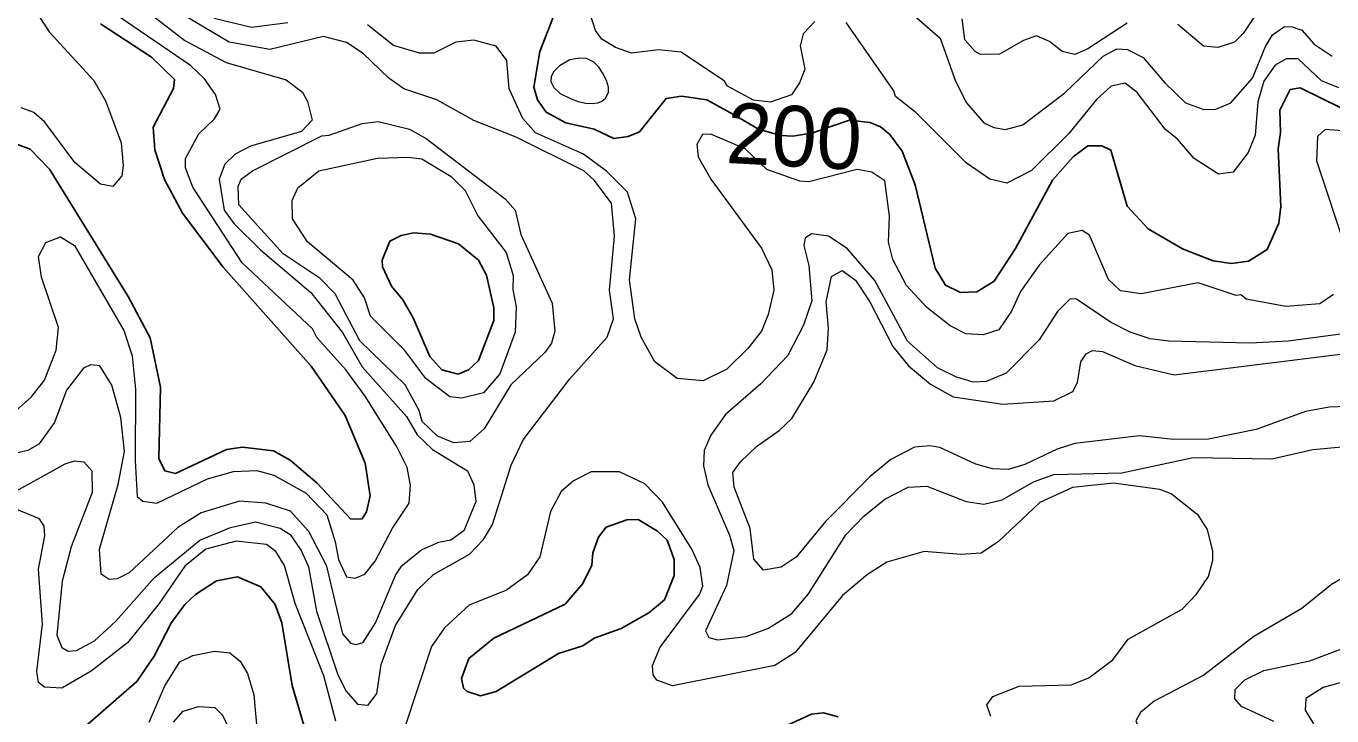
# Model space of a CAD drawing. Extents: x 673.6 to 698.9, y 7012 to 7040.1.
# Drawn here: x 693.593 to 695.318, y 7014.11 to 7015.021 of the extents above; entities that cross this region are included whole.
import ezdxf
from ezdxf.enums import TextEntityAlignment as Align

# ---------------------------------------------------------------- set-up
doc = ezdxf.new("R2010")
doc.units = 0
doc.header["$LTSCALE"] = 0.032
doc.layers.add('1', color=7, linetype='Continuous', lineweight=25)
doc.layers.add('2', color=7, linetype='Continuous', lineweight=13)
doc.layers.add('61', color=7, linetype='Continuous')

msp = doc.modelspace()

# ---------------------------------------------------------------- linework, layer by layer
at = {"layer": '1'}
for points in [[(695.2501, 7014.8804), (695.247, 7014.8589), (695.2503, 7014.7828), (695.2477, 7014.7608), (695.2324, 7014.7261), (695.2075, 7014.7105), (695.185, 7014.7077), (695.1611, 7014.711), (695.1206, 7014.727), (695.0753, 7014.7532), (695.0474, 7014.7833), (695.0259, 7014.8571), (695.014, 7014.8629), (694.9956, 7014.8629), (694.9761, 7014.8484), (694.9487, 7014.8175), (694.8999, 7014.7274), (694.8716, 7014.6842), (694.8488, 7014.6701), (694.8272, 7014.6691), (694.8074, 7014.6789), (694.7936, 7014.7016), (694.7672, 7014.8117), (694.75, 7014.8561), (694.7339, 7014.878), (694.7215, 7014.8882), (694.708, 7014.8938), (694.6807, 7014.8968), (694.6571, 7014.8891), (694.6321, 7014.8803), (694.6055, 7014.8759), (694.5898, 7014.8768), (694.5603, 7014.885), (694.5272, 7014.9044), (694.4923, 7014.9238), (694.4587, 7014.9287), (694.4383, 7014.9254), (694.4031, 7014.8816), (694.388, 7014.8753), (694.3694, 7014.8728), (694.3431, 7014.8851), (694.3058, 7014.8935), (694.2797, 7014.9075), (694.2684, 7014.9239), (694.2635, 7014.9406), (694.2715, 7014.9876), (694.2897, 7015.0339)], [(693.7901, 7014.4304), (693.8575, 7014.4622), (693.8789, 7014.4652), (693.9196, 7014.4604), (693.9416, 7014.4477), (693.9775, 7014.4174), (694.0219, 7014.3701), (694.0368, 7014.3705), (694.0423, 7014.3798), (694.0472, 7014.4008), (694.0407, 7014.4439), (694.0142, 7014.5067), (693.9692, 7014.572), (693.8533, 7014.7027), (693.7994, 7014.7739), (693.7755, 7014.8184), (693.763, 7014.8577), (693.7605, 7014.8876), (693.7877, 7014.9386), (693.7889, 7014.9504), (693.7585, 7014.9799), (693.6912, 7015.0243)], [(695.4732, 7015.003), (695.4621, 7014.9826), (695.4326, 7014.9458), (695.4067, 7014.9199), (695.3925, 7014.9136), (695.3556, 7014.909), (695.3295, 7014.9131), (695.2759, 7014.9395), (695.2627, 7014.9376), (695.249, 7014.9102), (695.2501, 7014.8804)], [(693.5791, 7014.8656), (693.5981, 7014.8585), (693.6239, 7014.832), (693.7278, 7014.6642)], [(693.7278, 7014.6642), (693.7568, 7014.6093), (693.7703, 7014.5445), (693.768, 7014.45), (693.7761, 7014.4336), (693.7901, 7014.4304)], [(693.9599, 7014.0979), (693.9445, 7014.1501), (693.9307, 7014.2332), (693.9219, 7014.2572), (693.9031, 7014.2805), (693.8723, 7014.2939), (693.8444, 7014.2885), (693.8166, 7014.2707), (693.8027, 7014.2574), (693.7851, 7014.2334), (693.7621, 7014.1891), (693.7393, 7014.1557), (693.6572, 7014.0842)], [(694.6658, 7014.109), (694.6462, 7014.1141), (694.6305, 7014.1123), (694.5786, 7014.0886)]]:
    msp.add_lwpolyline(points, dxfattribs=at)
for points in [[(694.2109, 7014.6489), (694.2106, 7014.6322), (694.1904, 7014.5796), (694.1774, 7014.5674), (694.1635, 7014.5616), (694.1422, 7014.5671), (694.126, 7014.5848), (694.1041, 7014.6358), (694.0906, 7014.6595), (694.0755, 7014.6777), (694.0637, 7014.7034), (694.063, 7014.7118), (694.0733, 7014.7373), (694.0884, 7014.7446), (694.1044, 7014.7479), (694.127, 7014.7462), (694.1642, 7014.7337), (694.1904, 7014.7121), (694.2009, 7014.692)], [(694.3284, 7014.2026), (694.3432, 7014.2129), (694.3788, 7014.2254), (694.4155, 7014.2462), (694.436, 7014.2635), (694.449, 7014.2956), (694.4491, 7014.3169), (694.4395, 7014.3423), (694.4269, 7014.3542), (694.4012, 7014.3696), (694.3866, 7014.369), (694.359, 7014.3594), (694.3491, 7014.3461), (694.3415, 7014.3255), (694.3403, 7014.3094), (694.3285, 7014.2848), (694.3048, 7014.2576), (694.2109, 7014.2129), (694.1776, 7014.1858), (694.1682, 7014.1594), (694.1705, 7014.1468), (694.1755, 7014.1423), (694.1931, 7014.1367), (694.2138, 7014.1422), (694.2963, 7014.1924)]]:
    msp.add_lwpolyline(points, close=True, dxfattribs=at)
at = {"layer": '2'}
for points in [[(693.5647, 7015.1545), (693.6111, 7015.0327), (693.6233, 7015.0134), (693.6822, 7014.9495), (693.6979, 7014.9224), (693.7184, 7014.8669), (693.7211, 7014.837), (693.7192, 7014.8232), (693.7072, 7014.8092), (693.691, 7014.8123), (693.6574, 7014.841), (693.6175, 7014.8942), (693.603, 7014.9071), (693.5863, 7014.9131)], [(693.7288, 7015.0594), (693.8026, 7015.0023), (693.8571, 7014.9732), (693.9363, 7014.95), (693.9578, 7014.9339), (693.9646, 7014.9215), (693.9708, 7014.897), (693.9568, 7014.8821), (693.8893, 7014.8627), (693.8691, 7014.8519), (693.8552, 7014.8389), (693.8477, 7014.819), (693.8543, 7014.7782), (693.8679, 7014.7601), (693.9025, 7014.7258), (693.969, 7014.6693), (694.0109, 7014.6167), (694.0369, 7014.571), (694.0952, 7014.5054)], [(695.2293, 7015.0546), (695.2004, 7015.0112), (695.189, 7014.9997), (695.1673, 7014.9929), (695.148, 7014.9945), (695.1144, 7015.0234)], [(693.5673, 7014.5024), (693.6, 7014.5316), (693.6173, 7014.5537), (693.6327, 7014.593), (693.6356, 7014.623), (693.6133, 7014.6894), (693.6093, 7014.7168), (693.6191, 7014.7352), (693.6383, 7014.7429), (693.6569, 7014.7313), (693.7221, 7014.6191), (693.7329, 7014.5856), (693.7374, 7014.5416), (693.7367, 7014.4475), (693.7397, 7014.3998), (693.7469, 7014.3937), (693.7654, 7014.3913), (693.8325, 7014.4232), (693.8666, 7014.4331), (693.8978, 7014.4341), (693.9202, 7014.4281), (693.9629, 7014.4042), (693.99, 7014.3755), (694.0013, 7014.34), (694.0053, 7014.3165), (694.0159, 7014.2939), (694.0275, 7014.2919), (694.0403, 7014.2973), (694.054, 7014.3144), (694.0767, 7014.3581), (694.0988, 7014.391), (694.1007, 7014.4147), (694.0963, 7014.438), (694.082, 7014.4666), (694.0409, 7014.5323), (694.015, 7014.5674), (693.9767, 7014.6098), (693.971, 7014.6213), (693.8782, 7014.7083), (693.8132, 7014.8086), (693.8036, 7014.8338), (693.8033, 7014.8461), (693.8209, 7014.8788), (693.8415, 7014.8988), (693.8491, 7014.9116), (693.8431, 7014.931), (693.8287, 7014.9517), (693.8098, 7014.9689), (693.7061, 7015.04)], [(694.0807, 7014.2295), (694.1101, 7014.2773), (694.131, 7014.2967), (694.1787, 7014.3237), (694.1972, 7014.343), (694.2091, 7014.3629), (694.2334, 7014.4411), (694.2493, 7014.4748), (694.311, 7014.5551), (694.3605, 7014.6102), (694.3686, 7014.6345), (694.3637, 7014.6724), (694.3702, 7014.7439), (694.366, 7014.7872), (694.3431, 7014.8177), (694.3297, 7014.83), (694.2403, 7014.8744), (694.1844, 7014.8963), (694.1355, 7014.9236), (694.0919, 7014.9381), (694.0722, 7014.9523), (694.0381, 7014.9849), (694.016, 7014.9993), (693.9856, 7015.0076), (693.9147, 7014.9904), (693.8611, 7015.0001), (693.7918, 7015.0407)], [(693.9384, 7015.0254), (693.8905, 7015.0195), (693.8414, 7015.031)], [(694.6349, 7015.0273), (694.6193, 7015.0109), (694.6152, 7014.9952), (694.6217, 7014.9643), (694.6147, 7014.9461), (694.6041, 7014.9303), (694.5763, 7014.9205), (694.5537, 7014.9232), (694.5194, 7014.9418), (694.5154, 7014.9486), (694.4584, 7014.9866), (694.4283, 7014.9896), (694.3925, 7014.9856), (694.3713, 7014.9927), (694.3535, 7015.004), (694.3449, 7015.0152), (694.3378, 7015.0374)], [(694.7666, 7015.0345), (694.8004, 7015.0054), (694.8205, 7014.9484), (694.8352, 7014.9199), (694.858, 7014.8936), (694.8711, 7014.8871), (694.8867, 7014.8844), (694.9095, 7014.8908), (694.9652, 7014.9328), (695.0155, 7014.9816), (695.0339, 7014.9909), (695.048, 7014.9904), (695.0687, 7014.9796), (695.0972, 7014.9461), (695.1245, 7014.9198), (695.1485, 7014.9108), (695.1645, 7014.9115), (695.1842, 7014.92), (695.2131, 7014.9524), (695.2299, 7014.9944), (695.2393, 7015.0095), (695.2551, 7015.0206), (695.2654, 7015.02), (695.278, 7015.0159), (695.2945, 7014.9972), (695.3182, 7014.9816)], [(695.0474, 7015.0248), (694.9953, 7014.991), (694.9783, 7014.9838), (694.9617, 7014.9875), (694.9446, 7015.001), (694.9274, 7015.0083), (694.9103, 7015.0023), (694.8788, 7014.984), (694.8536, 7014.9837), (694.8464, 7014.9875), (694.8329, 7015.0029), (694.8295, 7015.0307)], [(695.2044, 7014.6605), (695.1975, 7014.6664), (695.1913, 7014.6654), (695.1411, 7014.6821), (695.0658, 7014.6674), (695.0387, 7014.6715), (695.0225, 7014.6865), (694.9976, 7014.7449), (694.9878, 7014.7511), (694.9688, 7014.7474), (694.9309, 7014.7054), (694.9065, 7014.6705), (694.8947, 7014.6448), (694.8779, 7014.6199), (694.8573, 7014.6132), (694.8341, 7014.6148), (694.8134, 7014.6251), (694.7825, 7014.6495), (694.7557, 7014.6787), (694.7378, 7014.7127), (694.732, 7014.7357), (694.7333, 7014.7701), (694.7273, 7014.8167), (694.7101, 7014.8284), (694.6907, 7014.8317), (694.627, 7014.8154), (694.6148, 7014.8162), (694.5715, 7014.8319), (694.5427, 7014.8592), (694.4975, 7014.8785), (694.4865, 7014.8779), (694.4788, 7014.8647), (694.4805, 7014.8486), (694.4975, 7014.8191), (694.5644, 7014.7277), (694.578, 7014.6991), (694.5806, 7014.6724), (694.573, 7014.6404), (694.5641, 7014.6182), (694.5464, 7014.5953), (694.5184, 7014.5682), (694.4873, 7014.5525), (694.4527, 7014.5557), (694.4233, 7014.5776), (694.4053, 7014.6103), (694.3969, 7014.6346), (694.3899, 7014.6859), (694.3981, 7014.7664), (694.3875, 7014.8018), (694.3594, 7014.8295), (694.3291, 7014.8522), (694.2656, 7014.88), (694.249, 7014.8989), (694.231, 7014.9384), (694.2277, 7014.9757), (694.2137, 7014.9947), (694.1845, 7015.0026), (694.1604, 7015.0001), (694.1316, 7014.9855), (694.1126, 7014.9855), (694.0783, 7014.9954), (694.0437, 7015.0226)], [(695.1358, 7014.8464), (695.1139, 7014.872), (695.0976, 7014.8852), (695.0605, 7014.9336), (695.0449, 7014.9458), (695.0263, 7014.9418), (695.0067, 7014.9241), (694.9701, 7014.8795), (694.921, 7014.8305), (694.8883, 7014.8138), (694.8661, 7014.8191), (694.8345, 7014.8407), (694.7682, 7014.9071), (694.7413, 7014.9282), (694.739, 7014.9355), (694.6763, 7015.0259)], [(695.3271, 7014.9394), (695.304, 7014.949), (695.2732, 7014.9779), (695.2576, 7014.978), (695.2427, 7014.9695), (695.2279, 7014.9486), (695.22, 7014.9209), (695.2163, 7014.8772), (695.2074, 7014.8544), (695.1875, 7014.8282), (695.1678, 7014.8254), (695.1358, 7014.8464)], [(695.3436, 7014.8819), (695.3088, 7014.8844), (695.2989, 7014.8752), (695.2973, 7014.8433), (695.3366, 7014.7253)], [(695.3493, 7014.6168), (695.2602, 7014.605), (695.2098, 7014.6025), (695.1024, 7014.605), (695.0777, 7014.6081), (695.0514, 7014.6169), (695.0252, 7014.6301), (694.9803, 7014.6606), (694.9721, 7014.6608), (694.9554, 7014.6442), (694.9309, 7014.6069), (694.8874, 7014.5628), (694.8611, 7014.5516), (694.8438, 7014.5508), (694.8209, 7014.5578), (694.7967, 7014.5697), (694.757, 7014.6051), (694.7139, 7014.6851), (694.6775, 7014.7273), (694.653, 7014.7439), (694.6303, 7014.747), (694.6222, 7014.741), (694.6201, 7014.7312), (694.6267, 7014.7049), (694.6308, 7014.6584), (694.6199, 7014.626), (694.599, 7014.5862), (694.5636, 7014.5485), (694.5168, 7014.5082), (694.4972, 7014.4808), (694.4886, 7014.4608), (694.4878, 7014.4403), (694.4933, 7014.4151), (694.5221, 7014.3489), (694.5279, 7014.3287), (694.518, 7014.2825), (694.4904, 7014.2224), (694.4947, 7014.2137), (694.5061, 7014.2105), (694.544, 7014.215), (694.5736, 7014.2259), (694.6046, 7014.2454), (694.6263, 7014.2712), (694.6757, 7014.3492), (694.6995, 7014.3738), (694.7272, 7014.3964), (694.7582, 7014.4123), (694.7827, 7014.4134), (694.8346, 7014.3932), (694.8579, 7014.39), (694.8824, 7014.3956), (694.9237, 7014.4194), (694.9505, 7014.429), (695.0403, 7014.4312), (695.1344, 7014.4512), (695.2383, 7014.4495), (695.2926, 7014.462), (695.336, 7014.4661)], [(695.3374, 7014.5186), (695.3144, 7014.5179), (695.2828, 7014.5121), (695.2178, 7014.4886), (695.1547, 7014.4756), (695.1086, 7014.4751), (695.0637, 7014.4799), (694.9784, 7014.4701), (694.955, 7014.4626), (694.9123, 7014.4421), (694.89, 7014.4357), (694.8695, 7014.4365), (694.8476, 7014.4428), (694.8001, 7014.4646), (694.7865, 7014.4669), (694.7664, 7014.4652), (694.7352, 7014.4488), (694.7077, 7014.4264), (694.6488, 7014.3668), (694.61, 7014.3199), (694.5901, 7014.3065), (694.5669, 7014.3026), (694.5544, 7014.3171), (694.5493, 7014.3576), (694.5282, 7014.4123), (694.5265, 7014.4315), (694.5365, 7014.4458), (694.5575, 7014.466), (694.5878, 7014.4871), (694.6044, 7014.5029), (694.6334, 7014.551), (694.6512, 7014.5934), (694.653, 7014.6221), (694.6497, 7014.6572), (694.6567, 7014.6905), (694.671, 7014.6984), (694.6887, 7014.6858), (694.7073, 7014.6572), (694.7377, 7014.5981), (694.7583, 7014.5723), (694.7877, 7014.5482), (694.8177, 7014.5315), (694.8833, 7014.522), (694.9503, 7014.5261), (694.9757, 7014.5384), (694.9818, 7014.5506), (694.9862, 7014.5778), (694.9934, 7014.5885), (695.0017, 7014.5926), (695.0147, 7014.5916), (695.0574, 7014.573), (695.1093, 7014.5606), (695.3609, 7014.5918)], [(695.32, 7014.6665), (695.3019, 7014.6543), (695.257, 7014.651), (695.2044, 7014.6605)], [(694.1869, 7014.3931), (694.1712, 7014.3545), (694.1538, 7014.3424), (694.1377, 7014.3391), (694.1155, 7014.3295), (694.0879, 7014.307), (694.0809, 7014.2964), (694.0546, 7014.2335), (694.0374, 7014.2066), (694.0283, 7014.2039), (694.0221, 7014.2058), (694.0114, 7014.2185), (693.9901, 7014.3079), (693.9665, 7014.3538), (693.942, 7014.3806), (693.9097, 7014.3913), (693.8748, 7014.3936), (693.824, 7014.3785), (693.7931, 7014.3589), (693.729, 7014.2991), (693.7132, 7014.2913), (693.7025, 7014.2904), (693.6918, 7014.2975), (693.6899, 7014.3302), (693.7144, 7014.4159), (693.7227, 7014.4594), (693.7178, 7014.5044), (693.7063, 7014.5471), (693.6901, 7014.5725), (693.6778, 7014.5737), (693.6685, 7014.5695), (693.6461, 7014.5405), (693.6304, 7014.4978), (693.6098, 7014.4691), (693.5949, 7014.4605), (693.5743, 7014.4557)], [(694.0952, 7014.5054), (694.1094, 7014.4812), (694.1297, 7014.4618), (694.1758, 7014.4336), (694.1842, 7014.4151), (694.1869, 7014.3931)], [(693.5703, 7014.4021), (693.6443, 7014.4429), (693.6566, 7014.447), (693.6693, 7014.4456), (693.6797, 7014.4339), (693.6799, 7014.4053), (693.6524, 7014.3333), (693.6406, 7014.2881), (693.6335, 7014.2168), (693.64, 7014.2005), (693.6483, 7014.1958), (693.6596, 7014.1966), (693.6834, 7014.2092), (693.7112, 7014.2352), (693.7624, 7014.293), (693.8223, 7014.3424), (693.8628, 7014.3589), (693.8957, 7014.3664), (693.9286, 7014.3582), (693.9415, 7014.3498), (693.9563, 7014.3284), (693.966, 7014.3071), (693.9766, 7014.2483), (694.0047, 7014.1642), (694.0157, 7014.1429)], [(694.8672, 7014.1092), (694.8619, 7014.125), (694.87, 7014.1356), (694.9049, 7014.1496), (694.9734, 7014.1513), (694.9968, 7014.1606), (695.0283, 7014.1841), (695.0489, 7014.2117), (695.1199, 7014.251), (695.1391, 7014.2711), (695.155, 7014.2944), (695.1607, 7014.3157), (695.1607, 7014.3276), (695.1534, 7014.3564), (695.1418, 7014.3747), (695.1057, 7014.4036), (695.0905, 7014.4092), (695.0293, 7014.4175), (694.975, 7014.4118), (694.9321, 7014.3919), (694.8774, 7014.3406), (694.8544, 7014.3252), (694.8275, 7014.3231), (694.7791, 7014.3272), (694.7298, 7014.313), (694.7044, 7014.2968), (694.6713, 7014.2691), (694.6089, 7014.1939), (694.5819, 7014.1767), (694.4467, 7014.1499), (694.426, 7014.1574), (694.4211, 7014.1643), (694.4204, 7014.1767), (694.4305, 7014.2008), (694.4823, 7014.2703), (694.4869, 7014.2815), (694.4835, 7014.3061), (694.4723, 7014.3302), (694.4337, 7014.3926), (694.4104, 7014.4167), (694.3768, 7014.4323), (694.3394, 7014.4324), (694.3161, 7014.4208), (694.2995, 7014.4066), (694.2854, 7014.38), (694.2715, 7014.3203), (694.2554, 7014.2963), (694.2276, 7014.2764), (694.1783, 7014.2566), (694.1457, 7014.2266), (694.1283, 7014.2016), (694.0751, 7014.0409)], [(694.0019, 7014.1034), (693.9863, 7014.1632), (693.9482, 7014.2586), (693.934, 7014.3088), (693.9227, 7014.3274), (693.9102, 7014.3364), (693.8703, 7014.3411), (693.8302, 7014.3302), (693.8024, 7014.3081), (693.7687, 7014.2587), (693.727, 7014.2066), (693.679, 7014.1691), (693.6399, 7014.1466), (693.6172, 7014.1482), (693.6092, 7014.1541), (693.6069, 7014.1686), (693.6143, 7014.2313), (693.6094, 7014.3038), (693.6174, 7014.3478), (693.6168, 7014.3609), (693.6107, 7014.3706), (693.5784, 7014.3837)], [(695.349, 7014.3022), (695.3171, 7014.2836), (695.2779, 7014.2522), (695.2149, 7014.2151), (695.1486, 7014.164), (695.0829, 7014.1295), (695.065, 7014.1145)], [(695.2278, 7014.1701), (695.2886, 7014.1829), (695.3317, 7014.1991), (695.3618, 7014.2175), (695.3795, 7014.2323), (695.4136, 7014.2506)], [(694.0157, 7014.1429), (694.0304, 7014.1258), (694.0446, 7014.1243), (694.056, 7014.1399), (694.0617, 7014.1779), (694.0807, 7014.2295)], [(693.7553, 7014.1017), (693.7762, 7014.1497), (693.7958, 7014.1815), (693.8131, 7014.1899), (693.8419, 7014.1957), (693.8621, 7014.1933), (693.8754, 7014.1824), (693.8854, 7014.1661), (693.8937, 7014.1379), (693.8986, 7014.0837)], [(695.2411, 7014.1029), (695.1986, 7014.1226), (695.1896, 7014.1326), (695.1899, 7014.1451), (695.2029, 7014.1579), (695.2278, 7014.1701)], [(695.3609, 7014.1628), (695.3061, 7014.1475), (695.2833, 7014.1331), (695.2826, 7014.1176), (695.2935, 7014.0999)], [(693.7875, 7014.1017), (693.8003, 7014.1164), (693.8204, 7014.1226), (693.8421, 7014.1212), (693.8522, 7014.1113), (693.8941, 7014.0225)], [(695.065, 7014.1145), (695.059, 7014.1038), (695.0632, 7014.0927), (695.0857, 7014.0732), (695.1387, 7014.0425), (695.1523, 7014.0218)]]:
    msp.add_lwpolyline(points, dxfattribs=at)
for points in [[(694.2862, 7014.9478), (694.2901, 7014.9402), (694.2983, 7014.9323), (694.3128, 7014.9251), (694.3221, 7014.9215), (694.3319, 7014.9195), (694.3404, 7014.9191), (694.348, 7014.9197), (694.3535, 7014.9219), (694.3583, 7014.9261), (694.3621, 7014.9336), (694.3623, 7014.9404), (694.3595, 7014.9493), (694.3543, 7014.9593), (694.3494, 7014.967), (694.3428, 7014.9736), (694.3333, 7014.9782), (694.3241, 7014.979), (694.311, 7014.9766), (694.2973, 7014.9686), (694.2899, 7014.9611), (694.2864, 7014.9547)], [(694.2877, 7014.6554), (694.2914, 7014.6183), (694.2871, 7014.6025), (694.2781, 7014.5901), (694.233, 7014.5472), (694.198, 7014.4894), (694.1791, 7014.4727), (694.1579, 7014.471), (694.1362, 7014.4797), (694.1161, 7014.499), (694.1122, 7014.5134), (694.0935, 7014.5472), (694.0339, 7014.6055), (694.0012, 7014.6674), (693.9815, 7014.6879), (693.9324, 7014.7205), (693.8738, 7014.7849), (693.8729, 7014.8094), (693.8769, 7014.819), (693.8919, 7014.8302), (693.9835, 7014.8761), (693.9934, 7014.8769), (694.037, 7014.8926), (694.0579, 7014.895), (694.0993, 7014.885), (694.1214, 7014.8725), (694.2258, 7014.7929), (694.2388, 7014.7779), (694.2463, 7014.746)], [(694.2363, 7014.6918), (694.236, 7014.6735), (694.2404, 7014.6506), (694.2387, 7014.6168), (694.2188, 7014.5619), (694.1972, 7014.5368), (694.1686, 7014.5298), (694.1528, 7014.5314), (694.121, 7014.5557), (694.0933, 7014.5926), (694.0479, 7014.6379), (694.0399, 7014.6624), (694.025, 7014.6854), (693.9646, 7014.7362), (693.9446, 7014.7667), (693.9441, 7014.7907), (693.9519, 7014.8077), (693.9795, 7014.8301), (694.057, 7014.8466), (694.0979, 7014.8482), (694.1158, 7014.8458), (694.1544, 7014.8225), (694.1727, 7014.8041), (694.1896, 7014.7706), (694.227, 7014.722)]]:
    msp.add_lwpolyline(points, close=True, dxfattribs=at)

# ---------------------------------------------------------------- texts
at = {"layer": '61'}
msp.add_text('200', height=0.08, rotation=356.987, dxfattribs=at).set_placement((694.6055, 7014.8358), align=Align.CENTER)

doc.saveas('drawing.dxf')
